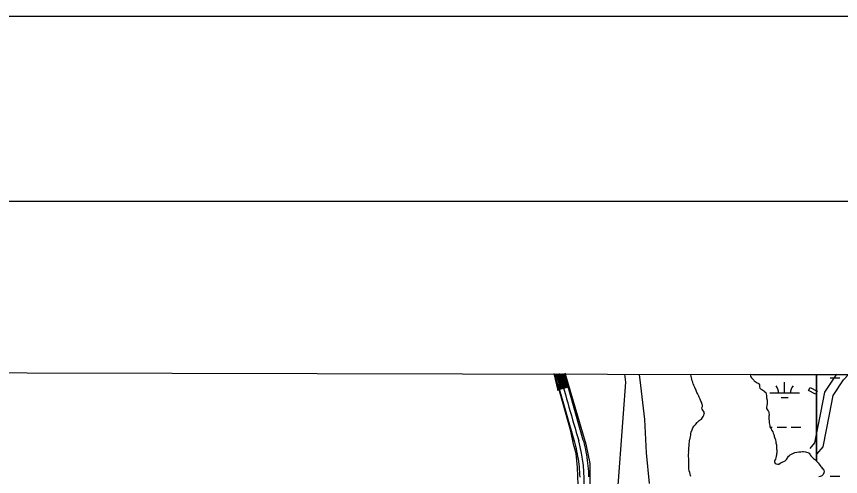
# Model space of a CAD drawing. Extents: x 3177185 to 3215018, y 812988 to 838321.
# Drawn here: x 3204426 to 3207212, y 836182 to 837738 of the extents above; entities that cross this region are included whole.
import ezdxf

# ---------------------------------------------------------------- set-up
doc = ezdxf.new("R2010")
doc.units = 0
for name, color, linetype in [('G-ANNO-NPLT', 7, 'Continuous'), ('V-ANNO-SYMB', 7, 'Continuous'), ('V-BLDG-OTLN', 7, 'Continuous'), ('V-GRID-FRAM', 7, 'Continuous'), ('V-LEVE-TOET', 7, 'Continuous'), ('V-ROAD-CNTR', 7, 'Continuous'), ('V-SITE-VEGE', 7, 'Continuous'), ('V-TOPO-SHOR', 7, 'Continuous'), ('V-WETL-SWMP', 7, 'Continuous')]:
    doc.layers.add(name, color=color, linetype=linetype)

msp = doc.modelspace()

# ---------------------------------------------------------------- linework, layer by layer
at = {"layer": 'G-ANNO-NPLT'}
msp.add_lwpolyline([(3177768, 813571), (3214434.6, 813571), (3214434.6, 837737.7), (3177768, 837737.7)], close=True, dxfattribs=at)
at = {"layer": 'V-ANNO-SYMB'}
msp.add_lwpolyline([(3180518.1, 814196), (3213601.3, 814196), (3213601.3, 837112.6), (3180518.1, 837112.6), (3180518.1, 814196)], dxfattribs=at)
at = {"layer": 'V-BLDG-OTLN'}
msp.add_lwpolyline([(3207104.3, 836472.5), (3207109.9, 836483.4), (3207133.6, 836471), (3207128, 836460.2)], close=True, dxfattribs=at)
at = {"layer": 'V-GRID-FRAM'}
msp.add_lwpolyline([(3181402.4, 836586.1), (3212801.6, 836513), (3212767.2, 818326.1), (3181352.2, 818399.3), (3181402.4, 836586.1)], dxfattribs=at)
at = {"layer": 'V-LEVE-TOET'}
for points in [[(3206481.2, 836527.7), (3206484.9, 836501.5), (3206477.2, 836395.2), (3206456, 836106.4)], [(3206566.4, 836158.4), (3206555.6, 836262.7), (3206551, 836374.9), (3206537.4, 836489.7), (3206532.2, 836527.6)]]:
    msp.add_lwpolyline(points, dxfattribs=at)
at = {"layer": 'V-ROAD-CNTR'}
msp.add_line((3206290.7, 836484.5), (3206261.9, 836476.3), dxfattribs=at)
for points in [[(3206243.1, 836530.9), (3206256.8, 836473), (3206256.8, 836494.3), (3206312.4, 836298.6), (3206313.8, 836293.6), (3206316, 836285), (3206318, 836276.3), (3206319.9, 836267.7), (3206321.7, 836259), (3206323.3, 836250.3), (3206324.7, 836241.5), (3206326, 836232.8), (3206327.1, 836224), (3206328.1, 836215.1), (3206328.9, 836206.3), (3206329.6, 836197.5), (3206330.1, 836188.6), (3206330.5, 836179.7)], [(3206249.5, 836530.9), (3206264.8, 836477.1)], [(3206252.6, 836530.9), (3206267.7, 836477.9)], [(3206255.7, 836530.8), (3206270.5, 836478.7)], [(3206258.8, 836530.8), (3206273.4, 836479.5)], [(3206262, 836530.8), (3206276.3, 836480.4)], [(3206265.1, 836530.8), (3206279.2, 836481.2)], [(3206268.2, 836530.8), (3206282.1, 836482)], [(3206271.3, 836530.8), (3206285, 836482.8)], [(3206274.5, 836530.8), (3206287.9, 836483.6)], [(3206277.6, 836530.8), (3206341.3, 836306.7), (3206342.8, 836301.2), (3206345.1, 836292.2), (3206347.3, 836283), (3206349.3, 836273.8), (3206351.1, 836264.7), (3206352.8, 836255.4), (3206354.4, 836246.1), (3206355.7, 836236.8), (3206356.9, 836227.6), (3206357.9, 836218.2), (3206358.8, 836208.9), (3206359.6, 836199.5), (3206360.1, 836190.1), (3206360.5, 836180.8)], [(3207109.3, 836277.1), (3207125.6, 836295.8), (3207145.6, 836397.2), (3207158.8, 836467.5), (3207199.4, 836528.7)], [(3207131.9, 836257.4), (3207153.4, 836282.2), (3207175, 836391.5), (3207187.2, 836455.9), (3207222.6, 836509.3), (3207240.2, 836528.6)]]:
    msp.add_lwpolyline(points, dxfattribs=at)
for centre, radius, start, end in [((3227242.4, 842411), 21789.2, 195.65629, 196.28044), ((3205822.5, 836163.3), 523.2, 356.8573, 15.4481)]:
    msp.add_arc(centre, radius, start, end, dxfattribs=at)
at = {"layer": 'V-SITE-VEGE'}
for p, q in [((3207130.3, 836526.2), (3206907.3, 836526.7)), ((3206907.3, 836526.7), (3206907.4, 836525.9)), ((3206907.4, 836525.9), (3206907.7, 836522.4)), ((3206907.7, 836522.4), (3206909.1, 836518.9)), ((3209078.4, 836521.7), (3207130.3, 836526.2)), ((3207130.3, 836526.2), (3207130.3, 836234.7)), ((3207130.3, 836234.7), (3207130.3, 836526.2)), ((3206909.1, 836518.9), (3206911.2, 836516.1)), ((3206911.2, 836516.1), (3206915.8, 836511.5)), ((3206915.8, 836511.5), (3206918.9, 836508)), ((3206918.9, 836508), (3206920.6, 836505.5)), ((3206920.6, 836505.5), (3206923.1, 836503.8)), ((3206923.1, 836503.8), (3206926.9, 836501)), ((3206926.9, 836501), (3206930.4, 836499.2)), ((3206930.4, 836499.2), (3206933.9, 836497.8)), ((3206933.9, 836497.8), (3206936.3, 836495.7)), ((3206936.3, 836495.7), (3206938.4, 836492.5)), ((3206938.4, 836492.5), (3206938.1, 836489.4)), ((3206938.1, 836489.4), (3206938.1, 836485.9)), ((3206938.1, 836485.9), (3206939.4, 836480.6)), ((3206939.4, 836480.6), (3206941.5, 836478.2)), ((3206941.5, 836478.2), (3206946.1, 836476.1)), ((3206946.1, 836476.1), (3206952.7, 836471.5)), ((3206952.7, 836471.5), (3206955.5, 836469.4)), ((3206955.5, 836469.4), (3206959, 836466.2)), ((3206959, 836466.2), (3206960.4, 836460.6)), ((3206960.4, 836460.6), (3206961.7, 836455.7)), ((3206961.7, 836455.7), (3206961.7, 836452.3)), ((3206961.7, 836452.3), (3206962.1, 836448.4)), ((3206962.1, 836448.4), (3206963.8, 836440.4)), ((3206963.8, 836440.4), (3206964.5, 836436.2)), ((3206964.5, 836436.2), (3206964.1, 836432.3)), ((3206963, 836422.2), (3206961.3, 836415.2)), ((3206961.3, 836415.2), (3206961.3, 836411.7)), ((3206961.3, 836411.7), (3206963.7, 836408.2)), ((3206963.8, 836427.8), (3206963, 836422.2)), ((3206964.1, 836432.3), (3206963.8, 836427.8)), ((3206963.7, 836408.2), (3206966.5, 836405.7)), ((3206966.5, 836405.7), (3206968.6, 836403.3)), ((3206968.6, 836403.3), (3206969.6, 836399.1)), ((3206969.6, 836399.1), (3206970.3, 836389.6)), ((3206969.9, 836386.5), (3206969.6, 836381.6)), ((3206969.6, 836381.6), (3206970.2, 836377)), ((3206970.3, 836389.6), (3206969.9, 836386.5)), ((3206970.2, 836377), (3206970.6, 836369.7)), ((3206970.6, 836369.7), (3206971.2, 836363.1)), ((3206971.2, 836363.1), (3206971.9, 836358.9)), ((3206971.9, 836358.9), (3206972.6, 836354.3)), ((3206972.6, 836354.3), (3206973.3, 836350.8)), ((3206973.3, 836350.8), (3206974.3, 836347.7)), ((3206974.3, 836347.7), (3206977.1, 836343.5)), ((3206977.1, 836343.5), (3206978.5, 836340.7)), ((3206978.5, 836340.7), (3206980.3, 836338.2)), ((3206980.3, 836338.2), (3206983, 836332.9)), ((3206983, 836332.9), (3206984.8, 836328.7)), ((3206984.8, 836328.7), (3206986.2, 836323.8)), ((3206986.2, 836323.8), (3206987.6, 836321)), ((3206987.6, 836321), (3206988.2, 836317.5)), ((3206988.2, 836317.5), (3206990.3, 836311.6)), ((3206990.3, 836311.6), (3206991.7, 836306.7)), ((3206991.7, 836306.7), (3206993.4, 836299.7)), ((3206993.4, 836299.7), (3206993.8, 836296.5)), ((3206993.8, 836296.5), (3206995.1, 836289.2)), ((3206995.1, 836289.2), (3206995.5, 836285)), ((3206995.5, 836285), (3206995.8, 836275.9)), ((3206995.8, 836275.9), (3206996.5, 836272.4)), ((3206996.5, 836272.4), (3206996.8, 836266.5)), ((3206992.2, 836241.3), (3206990.4, 836237.8)), ((3206993.6, 836245.8), (3206992.2, 836241.3)), ((3206995, 836251.1), (3206993.6, 836245.8)), ((3206995.4, 836254.6), (3206995, 836251.1)), ((3206996.1, 836258.8), (3206995.4, 836254.6)), ((3206996.5, 836262.3), (3206996.1, 836258.8)), ((3206996.8, 836266.5), (3206996.5, 836262.3)), ((3207029.6, 836240.1), (3207031.4, 836243.3)), ((3207031.4, 836243.3), (3207033.1, 836245.7)), ((3207033.1, 836245.7), (3207036.3, 836250.6)), ((3207036.3, 836250.6), (3207039.1, 836253.4)), ((3207039.1, 836253.4), (3207042.2, 836255.5)), ((3207042.2, 836255.5), (3207046.1, 836257.6)), ((3207046.1, 836257.6), (3207048.6, 836259.3)), ((3207048.6, 836259.3), (3207054.9, 836261.7)), ((3207054.9, 836261.7), (3207057.7, 836263.5)), ((3207057.7, 836263.5), (3207064.3, 836264.9)), ((3207064.3, 836264.9), (3207070.6, 836265.5)), ((3207070.6, 836265.5), (3207074.8, 836265.2)), ((3207074.8, 836265.2), (3207077.9, 836265.9)), ((3207077.9, 836265.9), (3207083.9, 836266.2)), ((3207083.9, 836266.2), (3207087, 836266.2)), ((3207087, 836266.2), (3207093.3, 836265.5)), ((3207093.3, 836265.5), (3207096.5, 836264.8)), ((3207096.5, 836264.8), (3207101.4, 836263.3)), ((3207101.4, 836263.3), (3207105.6, 836260.9)), ((3207105.6, 836260.9), (3207108, 836258.1)), ((3207108, 836258.1), (3207109.4, 836255.3)), ((3207109.4, 836255.3), (3207112.2, 836252.5)), ((3207112.2, 836252.5), (3207116.4, 836247.2)), ((3207116.4, 836247.2), (3207118.4, 836244.8)), ((3207118.4, 836244.8), (3207121.2, 836242.6)), ((3207121.2, 836242.6), (3207124.4, 836240.5)), ((3206990.4, 836237.8), (3206989, 836234.3)), ((3206989, 836234.3), (3206989, 836231.2)), ((3206989, 836231.2), (3206990.8, 836226.6)), ((3206990.8, 836226.6), (3206994.6, 836224.5)), ((3206994.6, 836224.5), (3207000.2, 836223.4)), ((3207000.2, 836223.4), (3207003.3, 836224.1)), ((3207003.3, 836224.1), (3207007.9, 836226.9)), ((3207007.9, 836226.9), (3207011, 836229.4)), ((3207011, 836229.4), (3207014.5, 836230.7)), ((3207014.5, 836230.7), (3207017.3, 836232.1)), ((3207017.3, 836232.1), (3207020.8, 836233.2)), ((3207020.8, 836233.2), (3207024.7, 836235.3)), ((3207024.7, 836235.3), (3207027.5, 836237.3)), ((3207027.5, 836237.3), (3207029.6, 836240.1)), ((3207124.4, 836240.5), (3207127.5, 836238.1)), ((3207127.5, 836238.1), (3207130.3, 836234.7)), ((3207130.3, 836234.7), (3207130.6, 836234.2)), ((3207130.6, 836234.2), (3207136.2, 836227.9)), ((3207136.2, 836227.9), (3207140.4, 836224.1)), ((3207140.4, 836224.1), (3207142.1, 836220.9)), ((3207142.1, 836220.9), (3207146, 836216)), ((3207146, 836216), (3207148.1, 836213.5)), ((3207148.1, 836213.5), (3207150.2, 836210.7)), ((3207153.6, 836189.4), (3207149.4, 836184.9)), ((3207150.2, 836210.7), (3207154.7, 836206.5)), ((3207155.7, 836195), (3207153.6, 836189.4)), ((3207154.7, 836206.5), (3207157.1, 836198.1)), ((3207157.1, 836198.1), (3207155.7, 836195)), ((3207146.2, 836183.5), (3207142.7, 836182.1)), ((3207149.4, 836184.9), (3207146.2, 836183.5))]:
    msp.add_line(p, q, dxfattribs=at)
at = {"layer": 'V-TOPO-SHOR'}
for points in [[(3203284.6, 835103.4), (3203772.6, 834704.9), (3204157.6, 834391.5), (3204421.8, 834163.2), (3204650.1, 834351.2), (3205053.1, 834687), (3205303.8, 834893), (3205496.4, 835086.6), (3205832.1, 835460.5), (3206013.5, 835657.5), (3206223.9, 835881.3), (3206273.2, 835955.2), (3206306.7, 836020.1), (3206317.9, 836069.4), (3206324.6, 836154.4), (3206322.4, 836212.6), (3206317.9, 836259.7), (3206309, 836291), (3206300, 836335.8), (3206246.3, 836528.3)], [(3206279.9, 836532.8), (3206351.5, 836291), (3206364.9, 836226.1), (3206364.9, 836158.9), (3206356, 836098.5), (3206356, 836071.6), (3206380.6, 836071.6)], [(3206716.9, 836354.1), (3206720.1, 836357.2), (3206722.5, 836358.9), (3206727.1, 836364.2), (3206730.6, 836368.3), (3206734.1, 836371.5), (3206738, 836373.6), (3206741.8, 836376.4), (3206745.7, 836381.2), (3206747.8, 836385.1), (3206749.9, 836389.3), (3206751, 836393.5), (3206751.7, 836397.7), (3206749.2, 836403.6), (3206746.5, 836406.8), (3206744, 836409.9), (3206743.3, 836414.1), (3206745.1, 836419.4), (3206745.5, 836422.8), (3206744.4, 836426), (3206742, 836433.4), (3206739.9, 836437.2), (3206737.5, 836443.9), (3206734.4, 836450.5), (3206733, 836454), (3206730.9, 836457.9), (3206728.4, 836462.4), (3206726.4, 836465.9), (3206724.6, 836469.4), (3206723.6, 836472.6), (3206719.1, 836483.4), (3206717, 836488), (3206715.6, 836491.8), (3206714.2, 836494.6), (3206712.5, 836500.6), (3206710.7, 836505.8), (3206709.4, 836511.4), (3206708.3, 836515.3), (3206706.6, 836521.9), (3206705.9, 836525.8), (3206705.5, 836527.2)], [(3206907.3, 836526.7), (3206907.4, 836525.9), (3206907.7, 836522.4), (3206909.1, 836518.9), (3206911.2, 836516.1), (3206915.8, 836511.5), (3206918.9, 836508), (3206920.6, 836505.5), (3206923.1, 836503.8), (3206926.9, 836501), (3206930.4, 836499.2), (3206933.9, 836497.8), (3206936.3, 836495.7), (3206938.4, 836492.5), (3206938.1, 836489.4), (3206938.1, 836485.9)], [(3206938.1, 836485.9), (3206939.4, 836480.6), (3206941.5, 836478.2), (3206946.1, 836476.1), (3206952.7, 836471.5), (3206955.5, 836469.4), (3206959, 836466.2), (3206960.4, 836460.6), (3206961.7, 836455.7), (3206961.7, 836452.3), (3206962.1, 836448.4), (3206963.8, 836440.4), (3206964.5, 836436.2), (3206964.1, 836432.3), (3206963.8, 836427.8), (3206963, 836422.2), (3206961.3, 836415.2), (3206961.3, 836411.7), (3206963.7, 836408.2), (3206966.5, 836405.7), (3206968.6, 836403.3), (3206969.6, 836399.1), (3206970.3, 836389.6), (3206969.9, 836386.5), (3206969.6, 836381.6), (3206970.2, 836377), (3206970.6, 836369.7), (3206971.2, 836363.1), (3206971.9, 836358.9), (3206972.6, 836354.3), (3206973.3, 836350.8), (3206974.3, 836347.7), (3206977.1, 836343.5), (3206978.5, 836340.7), (3206980.3, 836338.2), (3206983, 836332.9), (3206984.8, 836328.7), (3206986.2, 836323.8), (3206987.6, 836321), (3206988.2, 836317.5), (3206990.3, 836311.6), (3206991.7, 836306.7), (3206993.4, 836299.7), (3206993.8, 836296.5), (3206995.1, 836289.2), (3206995.5, 836285), (3206995.8, 836275.9), (3206996.5, 836272.4), (3206996.8, 836266.5), (3206996.5, 836262.3), (3206996.1, 836258.8), (3206995.4, 836254.6), (3206995, 836251.1), (3206993.6, 836245.8), (3206992.2, 836241.3), (3206990.4, 836237.8), (3206989, 836234.3), (3206989, 836231.2), (3206990.8, 836226.6), (3206994.6, 836224.5), (3207000.2, 836223.4), (3207003.3, 836224.1), (3207007.9, 836226.9), (3207011, 836229.4), (3207014.5, 836230.7), (3207017.3, 836232.1), (3207020.8, 836233.2), (3207024.7, 836235.3), (3207027.5, 836237.3), (3207029.6, 836240.1), (3207031.4, 836243.3), (3207033.1, 836245.7), (3207036.3, 836250.6), (3207039.1, 836253.4), (3207042.2, 836255.5), (3207046.1, 836257.6), (3207048.6, 836259.3), (3207054.9, 836261.7), (3207057.7, 836263.5), (3207064.3, 836264.9), (3207070.6, 836265.5), (3207074.8, 836265.2), (3207077.9, 836265.9), (3207083.9, 836266.2), (3207087, 836266.2), (3207093.3, 836265.5), (3207096.5, 836264.8), (3207101.4, 836263.3), (3207105.6, 836260.9), (3207108, 836258.1), (3207109.4, 836255.3), (3207112.2, 836252.5), (3207116.4, 836247.2), (3207118.4, 836244.8), (3207121.2, 836242.6), (3207124.4, 836240.5), (3207127.5, 836238.1), (3207130.6, 836234.2), (3207136.2, 836227.9), (3207140.4, 836224.1), (3207142.1, 836220.9)], [(3206706.2, 836181.7), (3206704.9, 836185.9), (3206703.5, 836190.4), (3206702.1, 836195.7), (3206700.4, 836201.3), (3206699.7, 836208.6), (3206699.3, 836212.8), (3206699, 836220.2), (3206699, 836227.5), (3206699.1, 836230.7), (3206698.7, 836235.9), (3206698.7, 836240.1), (3206698.7, 836243.6), (3206698.1, 836248.2), (3206698.1, 836251.7), (3206698.1, 836256.2), (3206698.8, 836262.5), (3206698.5, 836266.3), (3206699.2, 836269.5), (3206699.2, 836274), (3206699.6, 836279.6), (3206699.9, 836284.5), (3206700.6, 836294), (3206701.4, 836297.8), (3206701.4, 836302.3), (3206703.1, 836307.9), (3206703.5, 836311.4), (3206704.6, 836316), (3206705.6, 836323), (3206706, 836326.8), (3206707.4, 836333.8), (3206708.8, 836336.9), (3206710.2, 836340.4), (3206712.7, 836347.1), (3206714.5, 836350.2), (3206716.9, 836354.1)], [(3207142.1, 836220.9), (3207146, 836216), (3207148.1, 836213.5), (3207150.2, 836210.7), (3207154.7, 836206.5), (3207157.1, 836198.1), (3207155.7, 836195), (3207153.6, 836189.4), (3207149.4, 836184.9), (3207146.2, 836183.5), (3207142.7, 836182.1)]]:
    msp.add_lwpolyline(points, dxfattribs=at)
at = {"layer": 'V-WETL-SWMP'}
for p, q in [((3207474.8, 836525.4), (3206907.3, 836526.7)), ((3206907.3, 836526.7), (3206907.4, 836525.9)), ((3206907.4, 836525.9), (3206907.7, 836522.4)), ((3206907.7, 836522.4), (3206909.1, 836518.9)), ((3206909.1, 836518.9), (3206911.2, 836516.1)), ((3206911.2, 836516.1), (3206915.8, 836511.5)), ((3206915.8, 836511.5), (3206918.9, 836508)), ((3206918.9, 836508), (3206920.6, 836505.5)), ((3206920.6, 836505.5), (3206923.1, 836503.8)), ((3206923.1, 836503.8), (3206926.9, 836501)), ((3206926.9, 836501), (3206930.4, 836499.2)), ((3206930.4, 836499.2), (3206933.9, 836497.8)), ((3206933.9, 836497.8), (3206936.3, 836495.7)), ((3206936.3, 836495.7), (3206938.4, 836492.5)), ((3206938.4, 836492.5), (3206938.1, 836489.4)), ((3207022.9, 836464.9), (3207022.9, 836500.9)), ((3207177.4, 836515.6), (3207209.4, 836515.6)), ((3206938.1, 836489.4), (3206938.1, 836485.9)), ((3206938.1, 836485.9), (3206939.4, 836480.6)), ((3206939.4, 836480.6), (3206941.5, 836478.2)), ((3206941.5, 836478.2), (3206946.1, 836476.1)), ((3206946.1, 836476.1), (3206952.7, 836471.5)), ((3206952.7, 836471.5), (3206955.5, 836469.4)), ((3206955.5, 836469.4), (3206959, 836466.2)), ((3206959, 836466.2), (3206960.4, 836460.6)), ((3206972.9, 836464.9), (3207072.9, 836464.9)), ((3206960.4, 836460.6), (3206961.7, 836455.7)), ((3206961.7, 836455.7), (3206961.7, 836452.3)), ((3206961.7, 836452.3), (3206962.1, 836448.4)), ((3206962.1, 836448.4), (3206963.8, 836440.4)), ((3206963.8, 836440.4), (3206964.5, 836436.2)), ((3206964.5, 836436.2), (3206964.1, 836432.3)), ((3207010.9, 836449.4), (3207034.9, 836449.4)), ((3206963, 836422.2), (3206961.3, 836415.2)), ((3206961.3, 836415.2), (3206961.3, 836411.7)), ((3206961.3, 836411.7), (3206963.7, 836408.2)), ((3206963.8, 836427.8), (3206963, 836422.2)), ((3206963.7, 836408.2), (3206966.5, 836405.7)), ((3206964.1, 836432.3), (3206963.8, 836427.8)), ((3206966.5, 836405.7), (3206968.6, 836403.3)), ((3206968.6, 836403.3), (3206969.6, 836399.1)), ((3206969.6, 836399.1), (3206970.3, 836389.6)), ((3206969.9, 836386.5), (3206969.6, 836381.6)), ((3206969.6, 836381.6), (3206970.2, 836377)), ((3206970.3, 836389.6), (3206969.9, 836386.5)), ((3206970.2, 836377), (3206970.6, 836369.7)), ((3206970.6, 836369.7), (3206971.2, 836363.1)), ((3206971.2, 836363.1), (3206971.9, 836358.9)), ((3206971.9, 836358.9), (3206972.6, 836354.3)), ((3206972.6, 836354.3), (3206973.3, 836350.8)), ((3206973.3, 836350.8), (3206974.3, 836347.7)), ((3206973.8, 836349.4), (3206981.4, 836349.4)), ((3206974.3, 836347.7), (3206977.1, 836343.5)), ((3206977.1, 836343.5), (3206978.5, 836340.7)), ((3206978.5, 836340.7), (3206980.3, 836338.2)), ((3206980.3, 836338.2), (3206983, 836332.9)), ((3206983, 836332.9), (3206984.8, 836328.7)), ((3206984.8, 836328.7), (3206986.2, 836323.8)), ((3206997.4, 836349.4), (3207029.4, 836349.4)), ((3207045.4, 836349.4), (3207077.4, 836349.4)), ((3206986.2, 836323.8), (3206987.5, 836321)), ((3206987.5, 836321), (3206988.2, 836317.5)), ((3206988.2, 836317.5), (3206990.3, 836311.6)), ((3206990.3, 836311.6), (3206991.7, 836306.7)), ((3206991.7, 836306.7), (3206993.4, 836299.7)), ((3206993.4, 836299.7), (3206993.8, 836296.5)), ((3206993.8, 836296.5), (3206995.1, 836289.2)), ((3206995.1, 836289.2), (3206995.5, 836285)), ((3206995.5, 836285), (3206995.8, 836275.9)), ((3206995.8, 836275.9), (3206996.5, 836272.4)), ((3206996.5, 836272.4), (3206996.8, 836266.5)), ((3206992.2, 836241.3), (3206990.4, 836237.8)), ((3206993.6, 836245.8), (3206992.2, 836241.3)), ((3206995, 836251.1), (3206993.6, 836245.8)), ((3206995.4, 836254.6), (3206995, 836251.1)), ((3206996.1, 836258.8), (3206995.4, 836254.6)), ((3206996.5, 836262.3), (3206996.1, 836258.8)), ((3206996.8, 836266.5), (3206996.5, 836262.3)), ((3207029.6, 836240.1), (3207031.4, 836243.3)), ((3207031.4, 836243.3), (3207033.1, 836245.7)), ((3207033.1, 836245.7), (3207036.3, 836250.6)), ((3207036.3, 836250.6), (3207039.1, 836253.4)), ((3207039.1, 836253.4), (3207042.2, 836255.5)), ((3207042.2, 836255.5), (3207046.1, 836257.6)), ((3207046.1, 836257.6), (3207048.5, 836259.3)), ((3207048.5, 836259.3), (3207054.9, 836261.7)), ((3207054.9, 836261.7), (3207057.7, 836263.5)), ((3207057.7, 836263.5), (3207064.3, 836264.9)), ((3207064.3, 836264.9), (3207070.6, 836265.5)), ((3207070.6, 836265.5), (3207074.8, 836265.2)), ((3207074.8, 836265.2), (3207077.9, 836265.9)), ((3207077.9, 836265.9), (3207083.9, 836266.2)), ((3207083.9, 836266.2), (3207087, 836266.2)), ((3207087, 836266.2), (3207093.3, 836265.5)), ((3207093.3, 836265.5), (3207096.5, 836264.8)), ((3207096.5, 836264.8), (3207101.4, 836263.3)), ((3207101.4, 836263.3), (3207105.6, 836260.9)), ((3207105.6, 836260.9), (3207108, 836258.1)), ((3207108, 836258.1), (3207109.4, 836255.3)), ((3207109.4, 836255.3), (3207112.2, 836252.5)), ((3207112.2, 836252.5), (3207116.3, 836247.2)), ((3207116.3, 836247.2), (3207118.4, 836244.8)), ((3207118.4, 836244.8), (3207121.2, 836242.6)), ((3207121.2, 836242.6), (3207124.4, 836240.5)), ((3206990.4, 836237.8), (3206989, 836234.3)), ((3206989, 836234.3), (3206989, 836231.2)), ((3206989, 836231.2), (3206990.8, 836226.6)), ((3206990.8, 836226.6), (3206994.6, 836224.5)), ((3206994.6, 836224.5), (3207000.2, 836223.4)), ((3207000.2, 836223.4), (3207003.3, 836224.1)), ((3207003.3, 836224.1), (3207007.9, 836226.9)), ((3207007.9, 836226.9), (3207011, 836229.4)), ((3207011, 836229.4), (3207014.5, 836230.7)), ((3207014.5, 836230.7), (3207017.3, 836232.1)), ((3207017.3, 836232.1), (3207020.8, 836233.2)), ((3207020.8, 836233.2), (3207024.7, 836235.3)), ((3207024.7, 836235.3), (3207027.5, 836237.3)), ((3207027.5, 836237.3), (3207029.6, 836240.1)), ((3207124.4, 836240.5), (3207127.5, 836238.1)), ((3207127.5, 836238.1), (3207130.6, 836234.2)), ((3207130.6, 836234.2), (3207136.2, 836227.9)), ((3207136.2, 836227.9), (3207140.4, 836224.1)), ((3207140.4, 836224.1), (3207142.1, 836220.9)), ((3207142.1, 836220.9), (3207146, 836216)), ((3207146, 836216), (3207148.1, 836213.5)), ((3207148.1, 836213.5), (3207150.2, 836210.7)), ((3207153.6, 836189.4), (3207149.4, 836184.9)), ((3207150.2, 836210.7), (3207154.7, 836206.5)), ((3207155.7, 836195), (3207153.6, 836189.4)), ((3207154.7, 836206.5), (3207157.1, 836198.1)), ((3207157.1, 836198.1), (3207155.7, 836195)), ((3207142.7, 836182.1), (3207138.9, 836180.7)), ((3207146.2, 836183.5), (3207142.7, 836182.1)), ((3207149.4, 836184.9), (3207146.2, 836183.5)), ((3207177.4, 836182.9), (3207209.4, 836182.9))]:
    msp.add_line(p, q, dxfattribs=at)
for centre, start, end in [((3206967.6, 836465.3), 359.2282, 40.7718), ((3207078.1, 836465.3), 139.2282, 180.7718)]:
    msp.add_arc(centre, 35.2, start, end, dxfattribs=at)

doc.saveas('drawing.dxf')
